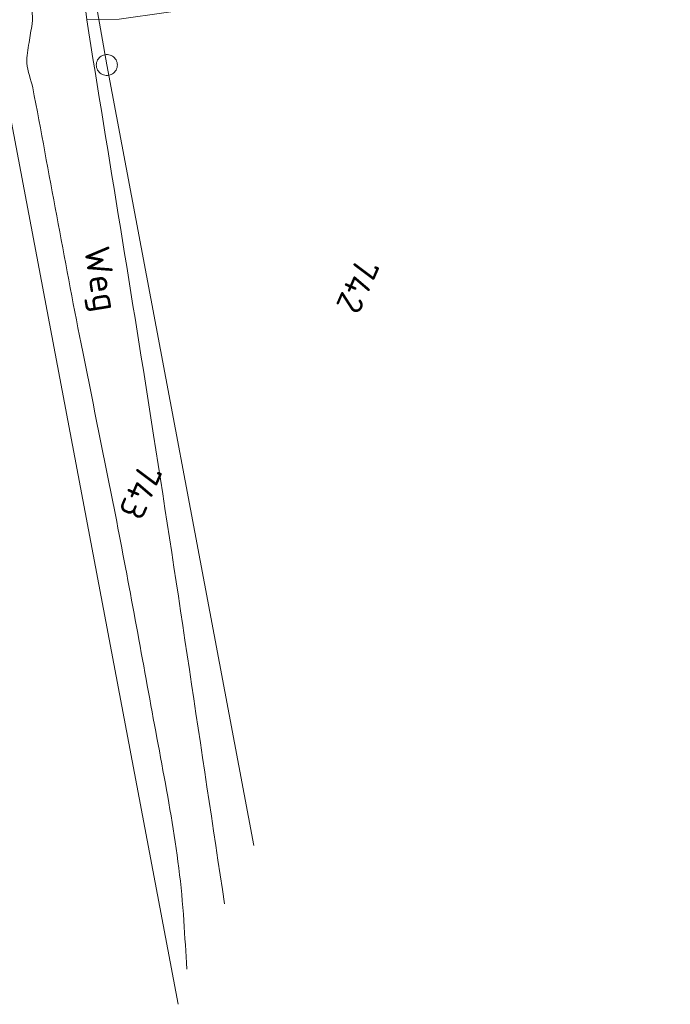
# Model space of a CAD drawing. Header units: metres. Extents: x 3425540 to 3446143, y 5432760 to 5444637.
# Tile 566 of 656: x 3437256 to 3437302, y 5444315 to 5444385. Entities that reach past the tile are written whole.
import ezdxf
from ezdxf.enums import TextEntityAlignment as Align

# ---------------------------------------------------------------- set-up
doc = ezdxf.new("R2010")
doc.units = ezdxf.units.M
for name, color, linetype, lineweight in [('B_Bestand', 9, 'Continuous', 18), ('B_Böschung', 9, 'Continuous', 18), ('B_Flurgrenzen', 9, 'Continuous', 18)]:
    doc.layers.add(name, color=color, linetype=linetype, lineweight=lineweight)
doc.styles.get("Standard").update_dxf_attribs({"font": 'isocpeur.ttf'})

msp = doc.modelspace()

# ---------------------------------------------------------------- linework, layer by layer
at = {"layer": 'B_Bestand'}
for points, knots in [([(3437251.316, 5444388.828), (3437252.07, 5444388.765), (3437252.823, 5444388.701), (3437253.577, 5444388.637), (3437253.923, 5444388.608), (3437254.263, 5444388.549), (3437254.598, 5444388.422), (3437255.064, 5444388.246), (3437255.386, 5444387.885), (3437255.727, 5444387.509), (3437256.046, 5444387.158), (3437256.311, 5444386.827), (3437256.479, 5444386.38), (3437256.728, 5444385.719), (3437256.834, 5444385.053), (3437256.748, 5444384.392), (3437256.69, 5444383.944), (3437256.595, 5444383.497), (3437256.533, 5444383.049), (3437256.466, 5444382.568), (3437256.343, 5444382.078), (3437256.371, 5444381.598), (3437256.406, 5444380.999), (3437256.687, 5444380.422), (3437256.801, 5444379.825), (3437257.957, 5444373.768), (3437259.039, 5444367.688), (3437260.24, 5444361.635), (3437260.983, 5444357.889), (3437261.757, 5444354.149), (3437262.497, 5444350.402), (3437263.478, 5444345.43), (3437264.382, 5444340.446), (3437265.292, 5444335.458), (3437266.19, 5444330.535), (3437267.237, 5444325.614), (3437267.549, 5444320.621), (3437267.621, 5444319.475), (3437267.692, 5444318.328), (3437267.764, 5444317.181)], [0, 0, 0, 0, 0.0297, 0.0297, 0.0297, 0.043357, 0.043357, 0.043357, 0.062362, 0.062362, 0.062362, 0.080118, 0.080118, 0.080118, 0.106377, 0.106377, 0.106377, 0.124179, 0.124179, 0.124179, 0.14329, 0.14329, 0.14329, 0.16717, 0.16717, 0.16717, 0.40948, 0.40948, 0.40948, 0.55945, 0.55945, 0.55945, 0.758447, 0.758447, 0.758447, 0.954885, 0.954885, 0.954885, 1, 1, 1, 1]), ([(3437260.638, 5444384.678), (3437262.225, 5444374.83), (3437263.858, 5444364.988), (3437265.399, 5444355.132), (3437267.135, 5444344.031), (3437268.766, 5444332.914), (3437270.45, 5444321.804)], [0, 0, 0, 0, 0.470288, 0.470288, 0.470288, 1, 1, 1, 1])]:
    msp.add_open_spline(points, degree=3, knots=knots, dxfattribs=at)
at = {"layer": 'B_Böschung'}
msp.add_line((3437260.638, 5444384.678), (3437260.526, 5444385.629), dxfattribs=at)
msp.add_lwpolyline([(3437260.638, 5444384.678), (3437262.936, 5444384.715), (3437269.648, 5444385.663), (3437278.988, 5444387.488), (3437288.891, 5444389.456), (3437302.17, 5444391.865)], dxfattribs=at)
at = {"layer": 'B_Flurgrenzen'}
for p, q in [((3437261.166, 5444386.589), (3437262.07, 5444381.457)), ((3437262.07, 5444381.457), (3437272.527, 5444325.972)), ((3437254.888, 5444379.495), (3437267.136, 5444314.671))]:
    msp.add_line(p, q, dxfattribs=at)
msp.add_lwpolyline([(3437262.82, 5444381.457), (3437262.814, 5444381.551), (3437262.796, 5444381.64), (3437262.767, 5444381.735), (3437262.726, 5444381.817), (3437262.672, 5444381.894), (3437262.613, 5444381.971), (3437262.548, 5444382.036), (3437262.472, 5444382.089), (3437262.389, 5444382.136), (3437262.3, 5444382.166), (3437262.212, 5444382.189), (3437262.117, 5444382.201), (3437262.023, 5444382.201), (3437261.928, 5444382.189), (3437261.84, 5444382.166), (3437261.751, 5444382.136), (3437261.668, 5444382.089), (3437261.592, 5444382.036), (3437261.527, 5444381.971), (3437261.468, 5444381.894), (3437261.414, 5444381.817), (3437261.373, 5444381.735), (3437261.344, 5444381.64), (3437261.326, 5444381.551), (3437261.32, 5444381.457), (3437261.326, 5444381.363), (3437261.344, 5444381.274), (3437261.373, 5444381.179), (3437261.414, 5444381.097), (3437261.468, 5444381.02), (3437261.527, 5444380.943), (3437261.592, 5444380.878), (3437261.668, 5444380.825), (3437261.751, 5444380.778), (3437261.84, 5444380.748), (3437261.928, 5444380.725), (3437262.023, 5444380.713), (3437262.117, 5444380.713), (3437262.212, 5444380.725), (3437262.3, 5444380.748), (3437262.389, 5444380.778), (3437262.472, 5444380.825), (3437262.548, 5444380.878), (3437262.613, 5444380.943), (3437262.672, 5444381.02), (3437262.726, 5444381.097), (3437262.767, 5444381.179), (3437262.796, 5444381.274), (3437262.814, 5444381.363), (3437262.82, 5444381.457)], dxfattribs=at)

# ---------------------------------------------------------------- texts
at = {"layer": 'B_Bestand', "linetype": 'Continuous'}
msp.add_text('Weg', height=1.8, rotation=279.18821, dxfattribs=at).set_placement((3437261.424, 5444366.207), align=Align.MIDDLE)
at = {"layer": 'B_Flurgrenzen'}
for s, p in [('742', (3437279.931, 5444365.749)), ('743', (3437264.464, 5444351.106))]:
    msp.add_text(s, height=1.8, rotation=246.6001, dxfattribs=at).set_placement(p, align=Align.MIDDLE)

doc.saveas('drawing.dxf')
